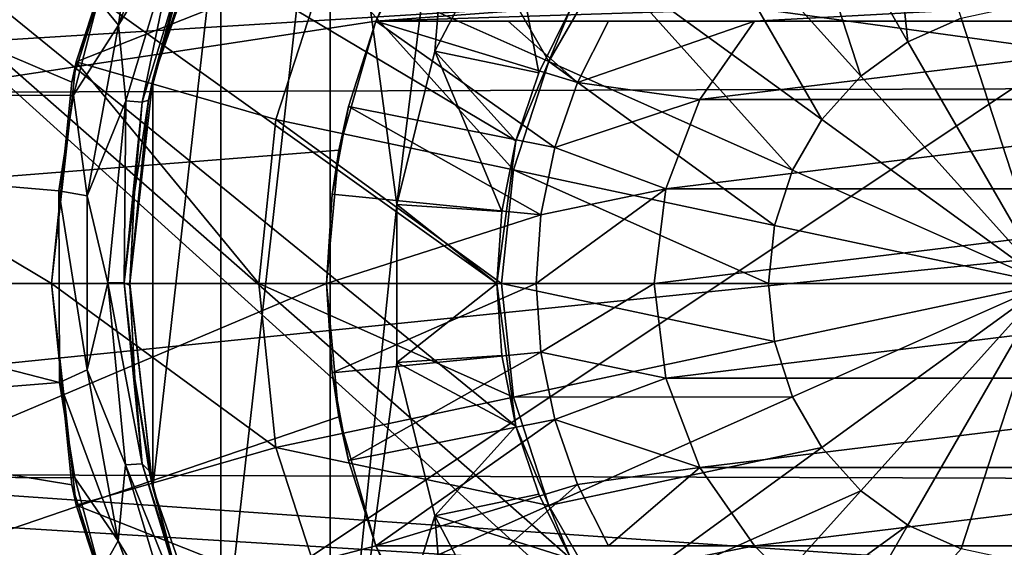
# Model space of a CAD drawing. Header units: millimetres. Extents: x -223 to 138, y -45 to 391.
# Tile 337 of 364: x 123 to 127, y -1 to 1. Entities that reach past the tile are written whole.
import ezdxf

# ---------------------------------------------------------------- set-up
doc = ezdxf.new("R2010")
doc.units = ezdxf.units.MM
doc.header["$LTSCALE"] = 65.185185
for name, color, linetype in [('453', 7, 'CONTINUOUS'), ('456', 7, 'CONTINUOUS'), ('458', 7, 'CONTINUOUS'), ('461', 7, 'CONTINUOUS'), ('463', 7, 'CONTINUOUS'), ('464', 7, 'CONTINUOUS'), ('471', 7, 'CONTINUOUS'), ('472', 7, 'CONTINUOUS'), ('479', 7, 'CONTINUOUS'), ('483', 7, 'CONTINUOUS'), ('485', 7, 'CONTINUOUS'), ('504', 7, 'CONTINUOUS'), ('505', 7, 'CONTINUOUS'), ('506', 7, 'CONTINUOUS'), ('531', 7, 'CONTINUOUS'), ('532', 7, 'CONTINUOUS'), ('533', 7, 'CONTINUOUS'), ('534', 7, 'CONTINUOUS'), ('539', 7, 'CONTINUOUS'), ('540', 7, 'CONTINUOUS'), ('541', 7, 'CONTINUOUS'), ('542', 7, 'CONTINUOUS'), ('552', 7, 'CONTINUOUS'), ('555', 7, 'CONTINUOUS'), ('556', 7, 'CONTINUOUS'), ('558', 7, 'CONTINUOUS')]:
    doc.layers.add(name, color=color, linetype=linetype)

msp = doc.modelspace()

# ---------------------------------------------------------------- linework, layer by layer
at = {"layer": '453', "color": 7, "linetype": 'CONTINUOUS', "true_color": 0xaaaaaa}
for points in [[(108.1, 0, 22.75), (133.1, 1.5465, 22.6974), (108.1, 3.2378, 22.5184), (108.1, 0, 22.75)], [(133.1, -1.5465, 22.6974), (133.1, 1.5465, 22.6974), (108.1, 0, 22.75), (133.1, -1.5465, 22.6974)], [(108.1, -3.2378, 22.5184), (133.1, -1.5465, 22.6974), (108.1, 0, 22.75), (108.1, -3.2378, 22.5184)]]:
    msp.add_3dface(points, dxfattribs=at)
at = {"layer": '456', "color": 7, "linetype": 'CONTINUOUS', "true_color": 0xaaaaaa}
for points in [[(133.6174, 0.7635, 8.2391), (133.6174, 2.2644, 7.9586), (119.0826, 0.7166, 7.7337), (133.6174, 0.7635, 8.2391)], [(119.0826, 0.7166, 7.7337), (133.6174, 2.2644, 7.9586), (119.0826, 2.1255, 7.4704), (119.0826, 0.7166, 7.7337)], [(133.6174, -0.7635, 8.2391), (133.6174, 0.7635, 8.2391), (119.0826, -0.7166, 7.7337), (133.6174, -0.7635, 8.2391)], [(119.0826, -0.7166, 7.7337), (133.6174, 0.7635, 8.2391), (119.0826, 0.7166, 7.7337), (119.0826, -0.7166, 7.7337)], [(119.0826, -2.1255, 7.4704), (133.6174, -0.7635, 8.2391), (119.0826, -0.7166, 7.7337), (119.0826, -2.1255, 7.4704)], [(133.6174, -2.2644, 7.9586), (133.6174, -0.7635, 8.2391), (119.0826, -2.1255, 7.4704), (133.6174, -2.2644, 7.9586)]]:
    msp.add_3dface(points, dxfattribs=at)
at = {"layer": '458', "color": 7, "linetype": 'CONTINUOUS', "true_color": 0xaaaaaa}
for points in [[(133.6174, 1.5378, 20.5211), (133.6174, 0, 20.5787), (111.529, 3.0383, 21.1327), (133.6174, 1.5378, 20.5211)], [(111.529, 3.0383, 21.1327), (133.6174, 0, 20.5787), (111.529, 0, 21.35), (111.529, 3.0383, 21.1327)], [(133.6174, 0, 20.5787), (133.6174, -1.5378, 20.5211), (111.529, 0, 21.35), (133.6174, 0, 20.5787)], [(111.529, 0, 21.35), (133.6174, -1.5378, 20.5211), (111.529, -3.0383, 21.1327), (111.529, 0, 21.35)]]:
    msp.add_3dface(points, dxfattribs=at)
at = {"layer": '461', "color": 7, "linetype": 'CONTINUOUS', "true_color": 0xaaaaaa}
for points in [[(118.7085, 0, -22.75), (118.628, 2.7968, -22.5774), (123.3, 0, -22.75), (118.7085, 0, -22.75)], [(123.3, 0, -22.75), (118.628, 2.7968, -22.5774), (123.3785, 0.7682, -22.737), (123.3, 0, -22.75)], [(123.3785, 0.7682, -22.737), (118.628, 2.7968, -22.5774), (123.6118, 1.5075, -22.7), (123.3785, 0.7682, -22.737)], [(123.3785, -0.7682, -22.737), (118.7085, 0, -22.75), (123.3, 0, -22.75), (123.3785, -0.7682, -22.737)], [(118.628, -2.7969, -22.5774), (118.7085, 0, -22.75), (126.1, -2.5617, -22.6053), (118.628, -2.7969, -22.5774)], [(126.1, -2.5617, -22.6053), (118.7085, 0, -22.75), (125.5975, -2.3033, -22.6331), (126.1, -2.5617, -22.6053)], [(125.5975, -2.3033, -22.6331), (118.7085, 0, -22.75), (123.6118, -1.5075, -22.7), (125.5975, -2.3033, -22.6331)], [(123.6118, -1.5075, -22.7), (118.7085, 0, -22.75), (123.3785, -0.7682, -22.737), (123.6118, -1.5075, -22.7)]]:
    msp.add_3dface(points, dxfattribs=at)
at = {"layer": '463', "color": 7, "linetype": 'CONTINUOUS', "true_color": 0xaaaaaa}
for points in [[(119.0826, 2.1255, -7.4704), (123.4792, 1.0789, -7.8466), (119.0826, 0.7166, -7.7337), (119.0826, 2.1255, -7.4704)], [(123.4792, 1.0789, -7.8466), (123.3842, 0.7179, -7.8845), (119.0826, 0.7166, -7.7337), (123.4792, 1.0789, -7.8466)], [(123.3842, 0.7179, -7.8845), (123.3283, 0.3537, -7.9072), (119.0826, 0.7166, -7.7337), (123.3842, 0.7179, -7.8845)], [(123.3283, 0.3537, -7.9072), (123.3308, -0.3776, -7.9062), (119.0826, 0.7166, -7.7337), (123.3283, 0.3537, -7.9072)], [(119.0826, 0.7166, -7.7337), (123.3308, -0.3776, -7.9062), (119.0826, -0.7166, -7.7337), (119.0826, 0.7166, -7.7337)], [(123.3308, -0.3776, -7.9062), (123.3893, -0.7417, -7.8824), (119.0826, -0.7166, -7.7337), (123.3308, -0.3776, -7.9062)], [(123.8026, -1.8022, -7.7242), (124.0217, -2.1329, -7.6475), (119.0826, -0.7166, -7.7337), (123.8026, -1.8022, -7.7242)], [(119.0826, -0.7166, -7.7337), (124.0217, -2.1329, -7.6475), (119.0826, -2.1255, -7.4704), (119.0826, -0.7166, -7.7337)], [(123.6243, -1.457, -7.7904), (123.8026, -1.8022, -7.7242), (119.0826, -0.7166, -7.7337), (123.6243, -1.457, -7.7904)], [(123.4868, -1.1024, -7.8436), (123.6243, -1.457, -7.7904), (119.0826, -0.7166, -7.7337), (123.4868, -1.1024, -7.8436)], [(123.3893, -0.7417, -7.8824), (123.4868, -1.1024, -7.8436), (119.0826, -0.7166, -7.7337), (123.3893, -0.7417, -7.8824)]]:
    msp.add_3dface(points, dxfattribs=at)
at = {"layer": '464', "color": 7, "linetype": 'CONTINUOUS', "true_color": 0xaaaaaa}
for points in [[(117.8692, 2.741, -20.9501), (117.9511, 0, -21.1257), (126.1, 2.5617, -20.6831), (117.8692, 2.741, -20.9501)], [(126.1, 2.5617, -20.6831), (117.9511, 0, -21.1257), (125.5957, 2.3021, -20.7314), (126.1, 2.5617, -20.6831)], [(125.5957, 2.3021, -20.7314), (117.9511, 0, -21.1257), (125.1547, 1.9438, -20.7835), (125.5957, 2.3021, -20.7314)], [(125.1547, 1.9438, -20.7835), (117.9511, 0, -21.1257), (124.7971, 1.503, -20.8325), (125.1547, 1.9438, -20.7835)], [(117.9511, 0, -21.1257), (124.5383, 1, -20.8718), (124.7971, 1.503, -20.8325), (117.9511, 0, -21.1257)], [(124.5383, 1, -20.8718), (117.9511, 0, -21.1257), (124.3973, 0.508, -20.8945), (124.5383, 1, -20.8718)], [(124.3973, 0.508, -20.8945), (117.9511, 0, -21.1257), (124.35, 0, -20.9023), (124.3973, 0.508, -20.8945)], [(117.9511, 0, -21.1257), (117.8692, -2.741, -20.9501), (124.35, 0, -20.9023), (117.9511, 0, -21.1257)], [(124.35, 0, -20.9023), (117.8692, -2.741, -20.9501), (124.3973, -0.508, -20.8945), (124.35, 0, -20.9023)], [(124.3973, -0.508, -20.8945), (117.8692, -2.741, -20.9501), (124.5383, -1, -20.8718), (124.3973, -0.508, -20.8945)], [(124.5383, -1, -20.8718), (117.8692, -2.741, -20.9501), (124.7971, -1.503, -20.8325), (124.5383, -1, -20.8718)]]:
    msp.add_3dface(points, dxfattribs=at)
at = {"layer": '471', "color": 7, "linetype": 'CONTINUOUS', "true_color": 0xaaaaaa}
for points in [[(124.3636, 2.1822, -8.5), (124.9178, 2.7364, -8.5), (124.6182, 0.3013, -8.5), (124.3636, 2.1822, -8.5)], [(124.6182, 0.3013, -8.5), (124.9178, 2.7364, -8.5), (124.7624, 0.8864, -8.5), (124.6182, 0.3013, -8.5)], [(124.7624, 0.8864, -8.5), (124.9178, 2.7364, -8.5), (125.0425, 1.4201, -8.5), (124.7624, 0.8864, -8.5)], [(123.9466, 1.5186, -8.5), (124.3636, 2.1822, -8.5), (123.9466, -1.5186, -8.5), (123.9466, 1.5186, -8.5)], [(123.9466, -1.5186, -8.5), (124.3636, 2.1822, -8.5), (124.3636, -2.1822, -8.5), (123.9466, -1.5186, -8.5)], [(124.3636, -2.1822, -8.5), (124.3636, 2.1822, -8.5), (124.6182, 0.3013, -8.5), (124.3636, -2.1822, -8.5)], [(123.6878, 0.7788, -8.5), (123.9466, 1.5186, -8.5), (123.6878, -0.7788, -8.5), (123.6878, 0.7788, -8.5)], [(123.6878, -0.7788, -8.5), (123.9466, 1.5186, -8.5), (123.9466, -1.5186, -8.5), (123.6878, -0.7788, -8.5)], [(123.6, 0, -8.5), (123.6878, 0.7788, -8.5), (123.6878, -0.7788, -8.5), (123.6, 0, -8.5)], [(124.6182, -0.3013, -8.5), (124.3636, -2.1822, -8.5), (124.6182, 0.3013, -8.5), (124.6182, -0.3013, -8.5)], [(124.7624, -0.8864, -8.5), (124.3636, -2.1822, -8.5), (124.6182, -0.3013, -8.5), (124.7624, -0.8864, -8.5)], [(124.9178, -2.7364, -8.5), (124.3636, -2.1822, -8.5), (124.7624, -0.8864, -8.5), (124.9178, -2.7364, -8.5)], [(125.0425, -1.4201, -8.5), (124.9178, -2.7364, -8.5), (124.7624, -0.8864, -8.5), (125.0425, -1.4201, -8.5)]]:
    msp.add_3dface(points, dxfattribs=at)
at = {"layer": '472', "color": 7, "linetype": 'CONTINUOUS', "true_color": 0xaaaaaa}
for points in [[(123.9466, 1.5186, -8.5), (123.6878, 0.7788, -8.5), (123.8891, 1.393, -8.085), (123.9466, 1.5186, -8.5)], [(123.8891, 1.393, -8.085), (123.6878, 0.7788, -8.5), (123.761, 1.0492, -8.1411), (123.8891, 1.393, -8.085)], [(123.761, 1.0492, -8.1411), (123.6878, 0.7788, -8.5), (123.6706, 0.6996, -8.1818), (123.761, 1.0492, -8.1411)], [(123.6878, 0.7788, -8.5), (123.6, 0, -8.5), (123.6706, 0.6996, -8.1818), (123.6878, 0.7788, -8.5)], [(123.6706, 0.6996, -8.1818), (123.6, 0, -8.5), (123.6172, 0.3467, -8.2063), (123.6706, 0.6996, -8.1818)], [(123.6172, 0.3467, -8.2063), (123.6, 0, -8.5), (123.6, -0.0077, -8.2143), (123.6172, 0.3467, -8.2063)], [(123.6, 0, -8.5), (123.6878, -0.7788, -8.5), (123.6, -0.0077, -8.2143), (123.6, 0, -8.5)], [(123.6, -0.0077, -8.2143), (123.6878, -0.7788, -8.5), (123.6188, -0.362, -8.2056), (123.6, -0.0077, -8.2143)], [(123.6188, -0.362, -8.2056), (123.6878, -0.7788, -8.5), (123.6738, -0.7148, -8.1804), (123.6188, -0.362, -8.2056)], [(123.6738, -0.7148, -8.1804), (123.6878, -0.7788, -8.5), (123.7657, -1.0643, -8.139), (123.6738, -0.7148, -8.1804)], [(123.6878, -0.7788, -8.5), (123.9466, -1.5186, -8.5), (123.7657, -1.0643, -8.139), (123.6878, -0.7788, -8.5)]]:
    msp.add_3dface(points, dxfattribs=at)
at = {"layer": '479', "color": 7, "linetype": 'CONTINUOUS', "true_color": 0xaaaaaa}
for points in [[(120.1, 3.5, -5), (120.1, -3.5, -5), (125.6149, -1.4848, -5), (120.1, 3.5, -5)], [(125.2813, 1.0499, -5), (120.1, 3.5, -5), (125.0715, 0.5435, -5), (125.2813, 1.0499, -5)], [(125.0715, 0.5435, -5), (120.1, 3.5, -5), (125, 0, -5), (125.0715, 0.5435, -5)], [(125, 0, -5), (120.1, 3.5, -5), (125.0715, -0.5435, -5), (125, 0, -5)], [(125.0715, -0.5435, -5), (120.1, 3.5, -5), (125.2813, -1.0499, -5), (125.0715, -0.5435, -5)], [(125.2813, -1.0499, -5), (120.1, 3.5, -5), (125.6149, -1.4848, -5), (125.2813, -1.0499, -5)]]:
    msp.add_3dface(points, dxfattribs=at)
at = {"layer": '483', "color": 7, "linetype": 'CONTINUOUS', "true_color": 0xaaaaaa}
for points in [[(132.6, 4.5, 4.5), (132.6, -4.5, 4.5), (119.1, -4.5, 4.5), (132.6, 4.5, 4.5)], [(119.1, 4.5, 4.5), (132.6, 4.5, 4.5), (119.1, -4.5, 4.5), (119.1, 4.5, 4.5)]]:
    msp.add_3dface(points, dxfattribs=at)
at = {"layer": '485', "color": 7, "linetype": 'CONTINUOUS', "true_color": 0xaaaaaa}
for points in [[(123.6141, 1.4341, -7.7943), (123.79, 1.6042, -7.7806), (123.5565, 0.9858, -7.8799), (123.6141, 1.4341, -7.7943)], [(123.79, 1.6042, -7.7806), (123.7846, 1.362, -7.8855), (123.5565, 0.9858, -7.8799), (123.79, 1.6042, -7.7806)], [(123.4792, 1.0789, -7.8466), (123.6141, 1.4341, -7.7943), (123.5565, 0.9858, -7.8799), (123.4792, 1.0789, -7.8466)], [(123.7846, 1.362, -7.8855), (123.5842, 0.6966, -7.9745), (123.5565, 0.9858, -7.8799), (123.7846, 1.362, -7.8855)], [(123.5842, 0.6966, -7.9745), (123.7846, 1.362, -7.8855), (123.6469, 0.692, -8.0703), (123.5842, 0.6966, -7.9745)], [(123.6469, 0.692, -8.0703), (123.7846, 1.362, -7.8855), (123.8478, 1.3513, -7.9805), (123.6469, 0.692, -8.0703)], [(123.6706, 0.6996, -8.1818), (123.6469, 0.692, -8.0703), (123.8478, 1.3513, -7.9805), (123.6706, 0.6996, -8.1818)], [(123.761, 1.0492, -8.1411), (123.6706, 0.6996, -8.1818), (123.8478, 1.3513, -7.9805), (123.761, 1.0492, -8.1411)], [(123.3842, 0.7179, -7.8845), (123.4792, 1.0789, -7.8466), (123.5565, 0.9858, -7.8799), (123.3842, 0.7179, -7.8845)], [(123.3842, 0.7179, -7.8845), (123.5565, 0.9858, -7.8799), (123.4372, 0.3338, -7.9333), (123.3842, 0.7179, -7.8845)], [(123.5565, 0.9858, -7.8799), (123.5842, 0.6966, -7.9745), (123.4372, 0.3338, -7.9333), (123.5565, 0.9858, -7.8799)], [(123.3283, 0.3537, -7.9072), (123.3842, 0.7179, -7.8845), (123.4372, 0.3338, -7.9333), (123.3283, 0.3537, -7.9072)], [(123.5842, 0.6966, -7.9745), (123.5159, 0.0024, -8.006), (123.4372, 0.3338, -7.9333), (123.5842, 0.6966, -7.9745)], [(123.5159, 0.0024, -8.006), (123.5842, 0.6966, -7.9745), (123.5783, 0.0024, -8.1021), (123.5159, 0.0024, -8.006)], [(123.5783, 0.0024, -8.1021), (123.5842, 0.6966, -7.9745), (123.6469, 0.692, -8.0703), (123.5783, 0.0024, -8.1021)], [(123.6172, 0.3467, -8.2063), (123.5783, 0.0024, -8.1021), (123.6469, 0.692, -8.0703), (123.6172, 0.3467, -8.2063)], [(123.6706, 0.6996, -8.1818), (123.6172, 0.3467, -8.2063), (123.6469, 0.692, -8.0703), (123.6706, 0.6996, -8.1818)], [(123.3308, -0.3776, -7.9062), (123.3283, 0.3537, -7.9072), (123.4368, -0.3298, -7.9335), (123.3308, -0.3776, -7.9062)], [(123.3283, 0.3537, -7.9072), (123.4372, 0.3338, -7.9333), (123.4368, -0.3298, -7.9335), (123.3283, 0.3537, -7.9072)], [(123.6172, 0.3467, -8.2063), (123.6, -0.0077, -8.2143), (123.5783, 0.0024, -8.1021), (123.6172, 0.3467, -8.2063)], [(123.4372, 0.3338, -7.9333), (123.5159, 0.0024, -8.006), (123.4368, -0.3298, -7.9335), (123.4372, 0.3338, -7.9333)], [(123.5159, 0.0024, -8.006), (123.5832, -0.6918, -7.9749), (123.4368, -0.3298, -7.9335), (123.5159, 0.0024, -8.006)], [(123.5832, -0.6918, -7.9749), (123.5159, 0.0024, -8.006), (123.646, -0.6873, -8.0707), (123.5832, -0.6918, -7.9749)], [(123.646, -0.6873, -8.0707), (123.5159, 0.0024, -8.006), (123.5783, 0.0024, -8.1021), (123.646, -0.6873, -8.0707)], [(123.6, -0.0077, -8.2143), (123.6188, -0.362, -8.2056), (123.5783, 0.0024, -8.1021), (123.6, -0.0077, -8.2143)], [(123.6188, -0.362, -8.2056), (123.646, -0.6873, -8.0707), (123.5783, 0.0024, -8.1021), (123.6188, -0.362, -8.2056)], [(123.3308, -0.3776, -7.9062), (123.4368, -0.3298, -7.9335), (123.5554, -0.9819, -7.8804), (123.3308, -0.3776, -7.9062)], [(123.4368, -0.3298, -7.9335), (123.5832, -0.6918, -7.9749), (123.5554, -0.9819, -7.8804), (123.4368, -0.3298, -7.9335)], [(123.6188, -0.362, -8.2056), (123.6738, -0.7148, -8.1804), (123.646, -0.6873, -8.0707), (123.6188, -0.362, -8.2056)], [(123.3893, -0.7417, -7.8824), (123.3308, -0.3776, -7.9062), (123.5554, -0.9819, -7.8804), (123.3893, -0.7417, -7.8824)], [(123.5832, -0.6918, -7.9749), (123.7828, -1.3575, -7.8863), (123.5554, -0.9819, -7.8804), (123.5832, -0.6918, -7.9749)], [(123.8459, -1.3468, -7.9813), (123.5832, -0.6918, -7.9749), (123.646, -0.6873, -8.0707), (123.8459, -1.3468, -7.9813)], [(123.7828, -1.3575, -7.8863), (123.5832, -0.6918, -7.9749), (123.8459, -1.3468, -7.9813), (123.7828, -1.3575, -7.8863)], [(123.6738, -0.7148, -8.1804), (123.7657, -1.0643, -8.139), (123.646, -0.6873, -8.0707), (123.6738, -0.7148, -8.1804)], [(123.7657, -1.0643, -8.139), (123.8459, -1.3468, -7.9813), (123.646, -0.6873, -8.0707), (123.7657, -1.0643, -8.139)], [(123.4868, -1.1024, -7.8436), (123.3893, -0.7417, -7.8824), (123.5554, -0.9819, -7.8804), (123.4868, -1.1024, -7.8436)], [(123.4868, -1.1024, -7.8436), (123.5554, -0.9819, -7.8804), (123.7882, -1.6007, -7.7813), (123.4868, -1.1024, -7.8436)], [(123.5554, -0.9819, -7.8804), (123.7828, -1.3575, -7.8863), (123.7882, -1.6007, -7.7813), (123.5554, -0.9819, -7.8804)]]:
    msp.add_3dface(points, dxfattribs=at)
at = {"layer": '504', "color": 7, "linetype": 'CONTINUOUS', "true_color": 0xaaaaaa}
for points in [[(124.7971, 1.503, -20.8325), (124.5383, 1, -20.8718), (124.6559, 1.2606, -22.7), (124.7971, 1.503, -20.8325)], [(124.6559, 1.2606, -22.7), (124.5383, 1, -20.8718), (124.5383, 1, -22.7), (124.6559, 1.2606, -22.7)]]:
    msp.add_3dface(points, dxfattribs=at)
at = {"layer": '505', "color": 7, "linetype": 'CONTINUOUS', "true_color": 0xaaaaaa}
for points in [[(125.2813, 1.0499, -5), (125.0715, 0.5435, -5), (125.1599, 0.8036, -8.1), (125.2813, 1.0499, -5)], [(125.2813, 1.05, -8.1), (125.2813, 1.0499, -5), (125.1599, 0.8036, -8.1), (125.2813, 1.05, -8.1)], [(125.1599, 0.8036, -8.1), (125.0715, 0.5435, -5), (125.0716, 0.5435, -8.1), (125.1599, 0.8036, -8.1)], [(125.0715, 0.5435, -5), (125, 0, -5), (125.018, 0.2741, -8.1), (125.0715, 0.5435, -5)], [(125.0716, 0.5435, -8.1), (125.0715, 0.5435, -5), (125.018, 0.2741, -8.1), (125.0716, 0.5435, -8.1)], [(125.018, 0.2741, -8.1), (125, 0, -5), (125, 0, -8.1), (125.018, 0.2741, -8.1)], [(125, 0, -5), (125.0715, -0.5435, -5), (125, 0, -8.1), (125, 0, -5)], [(125, 0, -8.1), (125.0715, -0.5435, -5), (125.018, -0.2741, -8.1), (125, 0, -8.1)], [(125.018, -0.2741, -8.1), (125.0715, -0.5435, -5), (125.0716, -0.5435, -8.1), (125.018, -0.2741, -8.1)], [(125.0715, -0.5435, -5), (125.2813, -1.0499, -5), (125.0716, -0.5435, -8.1), (125.0715, -0.5435, -5)], [(125.0716, -0.5435, -8.1), (125.2813, -1.0499, -5), (125.1599, -0.8036, -8.1), (125.0716, -0.5435, -8.1)], [(125.1599, -0.8036, -8.1), (125.2813, -1.0499, -5), (125.2813, -1.05, -8.1), (125.1599, -0.8036, -8.1)]]:
    msp.add_3dface(points, dxfattribs=at)
at = {"layer": '506', "color": 7, "linetype": 'CONTINUOUS', "true_color": 0xaaaaaa}
for points in [[(124.7624, 0.8864, -8.5), (125.0425, 1.4201, -8.5), (125.1599, 0.8036, -8.1), (124.7624, 0.8864, -8.5)], [(125.0425, 1.4201, -8.5), (125.2813, 1.05, -8.1), (125.1599, 0.8036, -8.1), (125.0425, 1.4201, -8.5)], [(124.6182, 0.3013, -8.5), (124.7624, 0.8864, -8.5), (125.018, 0.2741, -8.1), (124.6182, 0.3013, -8.5)], [(124.7624, 0.8864, -8.5), (125.1599, 0.8036, -8.1), (125.0716, 0.5435, -8.1), (124.7624, 0.8864, -8.5)], [(124.7624, 0.8864, -8.5), (125.0716, 0.5435, -8.1), (125.018, 0.2741, -8.1), (124.7624, 0.8864, -8.5)], [(124.6182, -0.3013, -8.5), (124.6182, 0.3013, -8.5), (125, 0, -8.1), (124.6182, -0.3013, -8.5)], [(124.6182, 0.3013, -8.5), (125.018, 0.2741, -8.1), (125, 0, -8.1), (124.6182, 0.3013, -8.5)], [(124.6182, -0.3013, -8.5), (125, 0, -8.1), (125.018, -0.2741, -8.1), (124.6182, -0.3013, -8.5)], [(124.6182, -0.3013, -8.5), (125.018, -0.2741, -8.1), (125.0716, -0.5435, -8.1), (124.6182, -0.3013, -8.5)], [(124.7624, -0.8864, -8.5), (124.6182, -0.3013, -8.5), (125.0716, -0.5435, -8.1), (124.7624, -0.8864, -8.5)], [(124.7624, -0.8864, -8.5), (125.0716, -0.5435, -8.1), (125.1599, -0.8036, -8.1), (124.7624, -0.8864, -8.5)], [(124.7624, -0.8864, -8.5), (125.1599, -0.8036, -8.1), (125.2813, -1.05, -8.1), (124.7624, -0.8864, -8.5)], [(125.0425, -1.4201, -8.5), (124.7624, -0.8864, -8.5), (125.2813, -1.05, -8.1), (125.0425, -1.4201, -8.5)]]:
    msp.add_3dface(points, dxfattribs=at)
at = {"layer": '531', "color": 7, "linetype": 'CONTINUOUS', "true_color": 0xaaaaaa}
for points in [[(124.6559, 1.2606, -22.7), (124.5383, 1, -22.7), (126.1, 1.118, -22.7), (124.6559, 1.2606, -22.7)], [(124.5383, 1, -22.7), (125.982, 1, -22.7), (128.1, 1.118, -22.7), (124.5383, 1, -22.7)], [(126.1, 1.118, -22.7), (124.5383, 1, -22.7), (128.1, 1.118, -22.7), (126.1, 1.118, -22.7)], [(125.982, 1, -22.7), (128.218, 1, -22.7), (128.1, 1.118, -22.7), (125.982, 1, -22.7)], [(128.426, 0.7013, -22.7), (128.218, 1, -22.7), (125.774, 0.7013, -22.7), (128.426, 0.7013, -22.7)], [(125.774, 0.7013, -22.7), (128.218, 1, -22.7), (125.982, 1, -22.7), (125.774, 0.7013, -22.7)], [(128.5558, 0.3613, -22.7), (128.426, 0.7013, -22.7), (125.6442, 0.3613, -22.7), (128.5558, 0.3613, -22.7)], [(125.6442, 0.3613, -22.7), (128.426, 0.7013, -22.7), (125.774, 0.7013, -22.7), (125.6442, 0.3613, -22.7)], [(128.6, 0, -22.7), (128.5558, 0.3613, -22.7), (125.6, 0, -22.7), (128.6, 0, -22.7)], [(125.6, 0, -22.7), (128.5558, 0.3613, -22.7), (125.6442, 0.3613, -22.7), (125.6, 0, -22.7)], [(125.6442, -0.3613, -22.7), (128.6, 0, -22.7), (125.6, 0, -22.7), (125.6442, -0.3613, -22.7)], [(128.5558, -0.3613, -22.7), (128.6, 0, -22.7), (125.6442, -0.3613, -22.7), (128.5558, -0.3613, -22.7)], [(125.774, -0.7013, -22.7), (128.5558, -0.3613, -22.7), (125.6442, -0.3613, -22.7), (125.774, -0.7013, -22.7)], [(128.426, -0.7013, -22.7), (128.5558, -0.3613, -22.7), (125.774, -0.7013, -22.7), (128.426, -0.7013, -22.7)], [(125.982, -1, -22.7), (128.426, -0.7013, -22.7), (125.774, -0.7013, -22.7), (125.982, -1, -22.7)], [(128.218, -1, -22.7), (128.426, -0.7013, -22.7), (125.982, -1, -22.7), (128.218, -1, -22.7)], [(124.5383, -1, -22.7), (124.6559, -1.2606, -22.7), (125.982, -1, -22.7), (124.5383, -1, -22.7)], [(125.982, -1, -22.7), (124.6559, -1.2606, -22.7), (126.1, -1.118, -22.7), (125.982, -1, -22.7)], [(128.218, -1, -22.7), (125.982, -1, -22.7), (126.1, -1.118, -22.7), (128.218, -1, -22.7)], [(129.6617, -1, -22.7), (128.218, -1, -22.7), (126.1, -1.118, -22.7), (129.6617, -1, -22.7)], [(128.1, -1.118, -22.7), (129.6617, -1, -22.7), (126.1, -1.118, -22.7), (128.1, -1.118, -22.7)]]:
    msp.add_3dface(points, dxfattribs=at)
at = {"layer": '532', "color": 7, "linetype": 'CONTINUOUS', "true_color": 0xaaaaaa}
for points in [[(126.5679, 0.9216, -24.5877), (126.0588, 1.8034, -24.2552), (126.4565, 1.9805, -24.2552), (126.5679, 0.9216, -24.5877)], [(126.7711, 1.0121, -24.5877), (126.5679, 0.9216, -24.5877), (126.4565, 1.9805, -24.2552), (126.7711, 1.0121, -24.5877)], [(126.3879, 0.7908, -24.5877), (125.7066, 1.5476, -24.2552), (126.0588, 1.8034, -24.2552), (126.3879, 0.7908, -24.5877)], [(126.5679, 0.9216, -24.5877), (126.3879, 0.7908, -24.5877), (126.0588, 1.8034, -24.2552), (126.5679, 0.9216, -24.5877)], [(124.3514, 1.2238, -23.7172), (124.6659, 1.7685, -23.7172), (125.1976, 0.847, -24.2552), (124.3514, 1.2238, -23.7172)], [(125.1976, 0.847, -24.2552), (124.6659, 1.7685, -23.7172), (125.4153, 1.224, -24.2552), (125.1976, 0.847, -24.2552)], [(123.3953, 0.8456, -23), (123.6763, 1.6488, -23), (124.3514, 1.2238, -23.7172), (123.3953, 0.8456, -23)], [(126.2391, 0.6255, -24.5877), (125.4153, 1.224, -24.2552), (125.7066, 1.5476, -24.2552), (126.2391, 0.6255, -24.5877)], [(126.3879, 0.7908, -24.5877), (126.2391, 0.6255, -24.5877), (125.7066, 1.5476, -24.2552), (126.3879, 0.7908, -24.5877)], [(124.157, 0.6256, -23.7172), (123.3953, 0.8456, -23), (124.3514, 1.2238, -23.7172), (124.157, 0.6256, -23.7172)], [(124.157, 0.6256, -23.7172), (124.3514, 1.2238, -23.7172), (125.0631, 0.433, -24.2552), (124.157, 0.6256, -23.7172)], [(125.0631, 0.433, -24.2552), (124.3514, 1.2238, -23.7172), (125.1976, 0.847, -24.2552), (125.0631, 0.433, -24.2552)], [(126.1278, 0.4328, -24.5877), (125.1976, 0.847, -24.2552), (125.4153, 1.224, -24.2552), (126.1278, 0.4328, -24.5877)], [(126.2391, 0.6255, -24.5877), (126.1278, 0.4328, -24.5877), (125.4153, 1.224, -24.2552), (126.2391, 0.6255, -24.5877)], [(126.9888, 1.0584, -24.5877), (127.1, 0, -24.7), (126.7711, 1.0121, -24.5877), (126.9888, 1.0584, -24.5877)], [(126.7711, 1.0121, -24.5877), (127.1, 0, -24.7), (126.5679, 0.9216, -24.5877), (126.7711, 1.0121, -24.5877)], [(126.5679, 0.9216, -24.5877), (127.1, 0, -24.7), (126.3879, 0.7908, -24.5877), (126.5679, 0.9216, -24.5877)], [(123.3, 0, -23), (123.3953, 0.8456, -23), (124.0913, 0, -23.7172), (123.3, 0, -23)], [(124.0913, 0, -23.7172), (123.3953, 0.8456, -23), (124.157, 0.6256, -23.7172), (124.0913, 0, -23.7172)], [(126.0591, 0.2213, -24.5877), (125.0631, 0.433, -24.2552), (125.1976, 0.847, -24.2552), (126.0591, 0.2213, -24.5877)], [(126.1278, 0.4328, -24.5877), (126.0591, 0.2213, -24.5877), (125.1976, 0.847, -24.2552), (126.1278, 0.4328, -24.5877)], [(126.3879, 0.7908, -24.5877), (127.1, 0, -24.7), (126.2391, 0.6255, -24.5877), (126.3879, 0.7908, -24.5877)], [(124.0913, 0, -23.7172), (124.157, 0.6256, -23.7172), (125.0176, 0, -24.2552), (124.0913, 0, -23.7172)], [(125.0176, 0, -24.2552), (124.157, 0.6256, -23.7172), (125.0631, 0.433, -24.2552), (125.0176, 0, -24.2552)], [(126.2391, 0.6255, -24.5877), (127.1, 0, -24.7), (126.1278, 0.4328, -24.5877), (126.2391, 0.6255, -24.5877)], [(126.0358, 0, -24.5877), (125.0176, 0, -24.2552), (125.0631, 0.433, -24.2552), (126.0358, 0, -24.5877)], [(126.0591, 0.2213, -24.5877), (126.0358, 0, -24.5877), (125.0631, 0.433, -24.2552), (126.0591, 0.2213, -24.5877)], [(126.1278, 0.4328, -24.5877), (127.1, 0, -24.7), (126.0591, 0.2213, -24.5877), (126.1278, 0.4328, -24.5877)], [(126.0591, 0.2213, -24.5877), (127.1, 0, -24.7), (126.0358, 0, -24.5877), (126.0591, 0.2213, -24.5877)]]:
    msp.add_3dface(points, dxfattribs=at)
at = {"layer": '533', "color": 7, "linetype": 'CONTINUOUS', "true_color": 0xaaaaaa}
for points in [[(123.3, 0, -23), (124.0913, 0, -23.7172), (124.157, -0.6256, -23.7172), (123.3, 0, -23)], [(123.3, 0, -23), (124.157, -0.6256, -23.7172), (123.3953, -0.8456, -23), (123.3, 0, -23)], [(124.0913, 0, -23.7172), (125.0176, 0, -24.2552), (125.0631, -0.433, -24.2552), (124.0913, 0, -23.7172)], [(124.157, -0.6256, -23.7172), (124.0913, 0, -23.7172), (125.0631, -0.433, -24.2552), (124.157, -0.6256, -23.7172)], [(125.0176, 0, -24.2552), (126.0358, 0, -24.5877), (126.0591, -0.2213, -24.5877), (125.0176, 0, -24.2552)], [(125.0631, -0.433, -24.2552), (125.0176, 0, -24.2552), (126.0591, -0.2213, -24.5877), (125.0631, -0.433, -24.2552)], [(126.0358, 0, -24.5877), (127.1, 0, -24.7), (126.0591, -0.2213, -24.5877), (126.0358, 0, -24.5877)], [(127.1, 0, -24.7), (126.1278, -0.4328, -24.5877), (126.0591, -0.2213, -24.5877), (127.1, 0, -24.7)], [(127.1, 0, -24.7), (126.2391, -0.6255, -24.5877), (126.1278, -0.4328, -24.5877), (127.1, 0, -24.7)], [(127.1, 0, -24.7), (126.3879, -0.7908, -24.5877), (126.2391, -0.6255, -24.5877), (127.1, 0, -24.7)], [(127.1, 0, -24.7), (126.5679, -0.9216, -24.5877), (126.3879, -0.7908, -24.5877), (127.1, 0, -24.7)], [(127.1, 0, -24.7), (126.7711, -1.0121, -24.5877), (126.5679, -0.9216, -24.5877), (127.1, 0, -24.7)], [(127.1, 0, -24.7), (126.9888, -1.0584, -24.5877), (126.7711, -1.0121, -24.5877), (127.1, 0, -24.7)], [(126.1278, -0.4328, -24.5877), (125.0631, -0.433, -24.2552), (126.0591, -0.2213, -24.5877), (126.1278, -0.4328, -24.5877)], [(125.1976, -0.847, -24.2552), (124.157, -0.6256, -23.7172), (125.0631, -0.433, -24.2552), (125.1976, -0.847, -24.2552)], [(125.1976, -0.847, -24.2552), (125.0631, -0.433, -24.2552), (126.1278, -0.4328, -24.5877), (125.1976, -0.847, -24.2552)], [(126.2391, -0.6255, -24.5877), (125.1976, -0.847, -24.2552), (126.1278, -0.4328, -24.5877), (126.2391, -0.6255, -24.5877)], [(124.157, -0.6256, -23.7172), (124.3514, -1.2238, -23.7172), (123.3953, -0.8456, -23), (124.157, -0.6256, -23.7172)], [(124.3514, -1.2238, -23.7172), (124.157, -0.6256, -23.7172), (125.1976, -0.847, -24.2552), (124.3514, -1.2238, -23.7172)], [(125.4153, -1.224, -24.2552), (125.1976, -0.847, -24.2552), (126.2391, -0.6255, -24.5877), (125.4153, -1.224, -24.2552)], [(126.3879, -0.7908, -24.5877), (125.4153, -1.224, -24.2552), (126.2391, -0.6255, -24.5877), (126.3879, -0.7908, -24.5877)], [(125.7066, -1.5476, -24.2552), (125.4153, -1.224, -24.2552), (126.3879, -0.7908, -24.5877), (125.7066, -1.5476, -24.2552)], [(126.5679, -0.9216, -24.5877), (125.7066, -1.5476, -24.2552), (126.3879, -0.7908, -24.5877), (126.5679, -0.9216, -24.5877)], [(123.3953, -0.8456, -23), (124.3514, -1.2238, -23.7172), (123.6763, -1.6488, -23), (123.3953, -0.8456, -23)], [(125.4153, -1.224, -24.2552), (124.3514, -1.2238, -23.7172), (125.1976, -0.847, -24.2552), (125.4153, -1.224, -24.2552)], [(126.0588, -1.8034, -24.2552), (125.7066, -1.5476, -24.2552), (126.5679, -0.9216, -24.5877), (126.0588, -1.8034, -24.2552)], [(126.7711, -1.0121, -24.5877), (126.0588, -1.8034, -24.2552), (126.5679, -0.9216, -24.5877), (126.7711, -1.0121, -24.5877)]]:
    msp.add_3dface(points, dxfattribs=at)
at = {"layer": '534', "color": 7, "linetype": 'CONTINUOUS', "true_color": 0xaaaaaa}
for points in [[(125.982, 1, -19.7), (125.4259, 1, -19.7), (125.3069, 0.7663, -19.7), (125.982, 1, -19.7)], [(125.774, 0.7013, -19.7), (125.982, 1, -19.7), (125.3069, 0.7663, -19.7), (125.774, 0.7013, -19.7)], [(125.2203, 0.5187, -19.7), (125.774, 0.7013, -19.7), (125.3069, 0.7663, -19.7), (125.2203, 0.5187, -19.7)], [(125.6442, 0.3613, -19.7), (125.774, 0.7013, -19.7), (125.2203, 0.5187, -19.7), (125.6442, 0.3613, -19.7)], [(125.1676, 0.2617, -19.7), (125.6442, 0.3613, -19.7), (125.2203, 0.5187, -19.7), (125.1676, 0.2617, -19.7)], [(125.6, 0, -19.7), (125.6442, 0.3613, -19.7), (125.15, 0, -19.7), (125.6, 0, -19.7)], [(125.15, 0, -19.7), (125.6442, 0.3613, -19.7), (125.1676, 0.2617, -19.7), (125.15, 0, -19.7)], [(125.1676, -0.2617, -19.7), (125.6, 0, -19.7), (125.15, 0, -19.7), (125.1676, -0.2617, -19.7)], [(125.6442, -0.3613, -19.7), (125.6, 0, -19.7), (125.1676, -0.2617, -19.7), (125.6442, -0.3613, -19.7)], [(125.2203, -0.5187, -19.7), (125.6442, -0.3613, -19.7), (125.1676, -0.2617, -19.7), (125.2203, -0.5187, -19.7)], [(125.774, -0.7013, -19.7), (125.6442, -0.3613, -19.7), (125.2203, -0.5187, -19.7), (125.774, -0.7013, -19.7)], [(125.3069, -0.7663, -19.7), (125.774, -0.7013, -19.7), (125.2203, -0.5187, -19.7), (125.3069, -0.7663, -19.7)], [(125.4259, -1, -19.7), (125.774, -0.7013, -19.7), (125.3069, -0.7663, -19.7), (125.4259, -1, -19.7)], [(125.982, -1, -19.7), (125.774, -0.7013, -19.7), (125.4259, -1, -19.7), (125.982, -1, -19.7)]]:
    msp.add_3dface(points, dxfattribs=at)
at = {"layer": '539', "color": 7, "linetype": 'CONTINUOUS', "true_color": 0xaaaaaa}
for points in [[(124.5383, 1, -22.7), (124.5383, 1, -20.8718), (125.982, 1, -22.7), (124.5383, 1, -22.7)], [(125.982, 1, -22.7), (124.5383, 1, -20.8718), (124.5383, 1, -20.5), (125.982, 1, -22.7)], [(125.0426, 1, -20.0375), (125.982, 1, -22.7), (124.5383, 1, -20.5), (125.0426, 1, -20.0375)], [(125.4259, 1, -19.7), (125.982, 1, -22.7), (125.0426, 1, -20.0375), (125.4259, 1, -19.7)], [(125.982, 1, -22.7), (125.4259, 1, -19.7), (125.982, 1, -19.7), (125.982, 1, -22.7)]]:
    msp.add_3dface(points, dxfattribs=at)
at = {"layer": '540', "color": 7, "linetype": 'CONTINUOUS', "true_color": 0xaaaaaa}
for points in [[(124.5383, 1, -20.8718), (124.3973, 0.508, -20.8945), (124.5383, 1, -20.5), (124.5383, 1, -20.8718)], [(124.5383, 1, -20.5), (124.3973, 0.508, -20.8945), (124.4342, 0.6753, -20.5), (124.5383, 1, -20.5)], [(124.4342, 0.6753, -20.5), (124.3973, 0.508, -20.8945), (124.3711, 0.3403, -20.5), (124.4342, 0.6753, -20.5)], [(124.3973, 0.508, -20.8945), (124.35, 0, -20.9023), (124.3711, 0.3403, -20.5), (124.3973, 0.508, -20.8945)], [(124.3711, 0.3403, -20.5), (124.35, 0, -20.9023), (124.35, 0, -20.5), (124.3711, 0.3403, -20.5)], [(124.35, 0, -20.9023), (124.3973, -0.508, -20.8945), (124.35, 0, -20.5), (124.35, 0, -20.9023)], [(124.35, 0, -20.5), (124.3973, -0.508, -20.8945), (124.3711, -0.3403, -20.5), (124.35, 0, -20.5)], [(124.3711, -0.3403, -20.5), (124.3973, -0.508, -20.8945), (124.4342, -0.6753, -20.5), (124.3711, -0.3403, -20.5)], [(124.3973, -0.508, -20.8945), (124.5383, -1, -20.8718), (124.4342, -0.6753, -20.5), (124.3973, -0.508, -20.8945)], [(124.4342, -0.6753, -20.5), (124.5383, -1, -20.8718), (124.5383, -1, -20.5), (124.4342, -0.6753, -20.5)]]:
    msp.add_3dface(points, dxfattribs=at)
at = {"layer": '541', "color": 7, "linetype": 'CONTINUOUS', "true_color": 0xaaaaaa}
for points in [[(124.5383, -1, -20.8718), (124.5383, -1, -22.7), (125.982, -1, -19.7), (124.5383, -1, -20.8718)], [(124.5383, -1, -20.8718), (125.982, -1, -19.7), (124.5383, -1, -20.5), (124.5383, -1, -20.8718)], [(124.5383, -1, -22.7), (125.982, -1, -22.7), (125.982, -1, -19.7), (124.5383, -1, -22.7)], [(124.5383, -1, -20.5), (125.982, -1, -19.7), (125.0426, -1, -20.0375), (124.5383, -1, -20.5)], [(125.982, -1, -19.7), (125.4259, -1, -19.7), (125.0426, -1, -20.0375), (125.982, -1, -19.7)]]:
    msp.add_3dface(points, dxfattribs=at)
at = {"layer": '542', "color": 7, "linetype": 'CONTINUOUS', "true_color": 0xaaaaaa}
for points in [[(125.774, 0.7013, -22.7), (125.982, 1, -22.7), (125.774, 0.7013, -19.7), (125.774, 0.7013, -22.7)], [(125.982, 1, -22.7), (125.982, 1, -19.7), (125.774, 0.7013, -19.7), (125.982, 1, -22.7)], [(125.6442, 0.3613, -22.7), (125.774, 0.7013, -22.7), (125.6442, 0.3613, -19.7), (125.6442, 0.3613, -22.7)], [(125.774, 0.7013, -22.7), (125.774, 0.7013, -19.7), (125.6442, 0.3613, -19.7), (125.774, 0.7013, -22.7)], [(125.6, 0, -22.7), (125.6442, 0.3613, -22.7), (125.6, 0, -19.7), (125.6, 0, -22.7)], [(125.6442, 0.3613, -22.7), (125.6442, 0.3613, -19.7), (125.6, 0, -19.7), (125.6442, 0.3613, -22.7)], [(125.6442, -0.3613, -22.7), (125.6, 0, -22.7), (125.6442, -0.3613, -19.7), (125.6442, -0.3613, -22.7)], [(125.6, 0, -22.7), (125.6, 0, -19.7), (125.6442, -0.3613, -19.7), (125.6, 0, -22.7)], [(125.774, -0.7013, -22.7), (125.6442, -0.3613, -22.7), (125.774, -0.7013, -19.7), (125.774, -0.7013, -22.7)], [(125.6442, -0.3613, -22.7), (125.6442, -0.3613, -19.7), (125.774, -0.7013, -19.7), (125.6442, -0.3613, -22.7)], [(125.982, -1, -22.7), (125.774, -0.7013, -22.7), (125.982, -1, -19.7), (125.982, -1, -22.7)], [(125.774, -0.7013, -22.7), (125.774, -0.7013, -19.7), (125.982, -1, -19.7), (125.774, -0.7013, -22.7)]]:
    msp.add_3dface(points, dxfattribs=at)
at = {"layer": '552', "color": 7, "linetype": 'CONTINUOUS', "true_color": 0xaaaaaa}
for points in [[(125.2203, 0.5187, -19.7), (124.5383, 1, -20.5), (124.4342, 0.6753, -20.5), (125.2203, 0.5187, -19.7)], [(125.2203, 0.5187, -19.7), (125.3069, 0.7663, -19.7), (124.5383, 1, -20.5), (125.2203, 0.5187, -19.7)], [(125.3069, 0.7663, -19.7), (125.0426, 1, -20.0375), (124.5383, 1, -20.5), (125.3069, 0.7663, -19.7)], [(125.3069, 0.7663, -19.7), (125.4259, 1, -19.7), (125.0426, 1, -20.0375), (125.3069, 0.7663, -19.7)], [(125.1676, 0.2617, -19.7), (124.4342, 0.6753, -20.5), (124.3711, 0.3403, -20.5), (125.1676, 0.2617, -19.7)], [(125.1676, 0.2617, -19.7), (125.2203, 0.5187, -19.7), (124.4342, 0.6753, -20.5), (125.1676, 0.2617, -19.7)], [(125.1676, 0.2617, -19.7), (124.3711, 0.3403, -20.5), (124.35, 0, -20.5), (125.1676, 0.2617, -19.7)], [(125.15, 0, -19.7), (125.1676, 0.2617, -19.7), (124.35, 0, -20.5), (125.15, 0, -19.7)], [(125.15, 0, -19.7), (124.35, 0, -20.5), (124.3711, -0.3403, -20.5), (125.15, 0, -19.7)], [(125.1676, -0.2617, -19.7), (125.15, 0, -19.7), (124.3711, -0.3403, -20.5), (125.1676, -0.2617, -19.7)], [(125.1676, -0.2617, -19.7), (124.3711, -0.3403, -20.5), (124.4342, -0.6753, -20.5), (125.1676, -0.2617, -19.7)], [(125.2203, -0.5187, -19.7), (125.1676, -0.2617, -19.7), (124.4342, -0.6753, -20.5), (125.2203, -0.5187, -19.7)], [(125.2203, -0.5187, -19.7), (124.4342, -0.6753, -20.5), (124.5383, -1, -20.5), (125.2203, -0.5187, -19.7)], [(125.3069, -0.7663, -19.7), (125.2203, -0.5187, -19.7), (124.5383, -1, -20.5), (125.3069, -0.7663, -19.7)], [(125.3069, -0.7663, -19.7), (124.5383, -1, -20.5), (125.0426, -1, -20.0375), (125.3069, -0.7663, -19.7)], [(125.4259, -1, -19.7), (125.3069, -0.7663, -19.7), (125.0426, -1, -20.0375), (125.4259, -1, -19.7)]]:
    msp.add_3dface(points, dxfattribs=at)
at = {"layer": '555', "color": 7, "linetype": 'CONTINUOUS', "true_color": 0xaaaaaa}
for points in [[(123.6118, 1.5075, -22.7), (123.6763, 1.6488, -23), (123.3953, 0.8456, -23), (123.6118, 1.5075, -22.7)], [(123.3785, 0.7682, -22.737), (123.6118, 1.5075, -22.7), (123.3953, 0.8456, -23), (123.3785, 0.7682, -22.737)], [(123.3785, 0.7682, -22.737), (123.3953, 0.8456, -23), (123.3, 0, -23), (123.3785, 0.7682, -22.737)], [(123.3, 0, -22.75), (123.3785, 0.7682, -22.737), (123.3, 0, -23), (123.3, 0, -22.75)]]:
    msp.add_3dface(points, dxfattribs=at)
at = {"layer": '556', "color": 7, "linetype": 'CONTINUOUS', "true_color": 0xaaaaaa}
for points in [[(123.3785, -0.7682, -22.737), (123.3, 0, -22.75), (123.3953, -0.8456, -23), (123.3785, -0.7682, -22.737)], [(123.3, 0, -22.75), (123.3, 0, -23), (123.3953, -0.8456, -23), (123.3, 0, -22.75)], [(123.6118, -1.5075, -22.7), (123.3785, -0.7682, -22.737), (123.3953, -0.8456, -23), (123.6118, -1.5075, -22.7)], [(123.6118, -1.5075, -22.7), (123.3953, -0.8456, -23), (123.6763, -1.6488, -23), (123.6118, -1.5075, -22.7)]]:
    msp.add_3dface(points, dxfattribs=at)
at = {"layer": '558', "color": 7, "linetype": 'CONTINUOUS', "true_color": 0xaaaaaa}
for points in [[(124.5383, -1, -20.8718), (124.7971, -1.503, -20.8325), (124.5383, -1, -22.7), (124.5383, -1, -20.8718)], [(124.7971, -1.503, -20.8325), (124.6559, -1.2606, -22.7), (124.5383, -1, -22.7), (124.7971, -1.503, -20.8325)]]:
    msp.add_3dface(points, dxfattribs=at)

doc.saveas('drawing.dxf')
